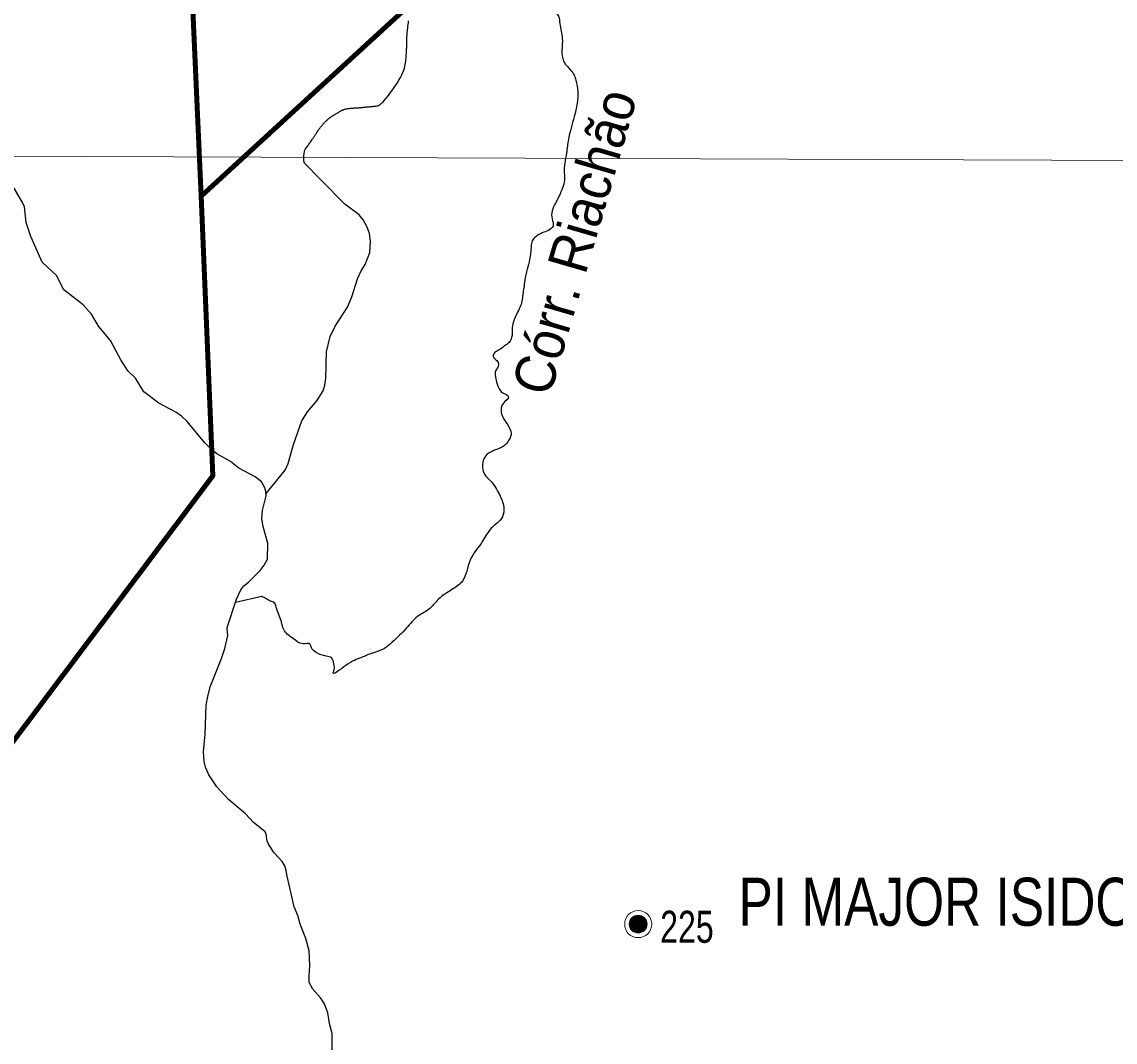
# Model space of a CAD drawing. Extents: x 553962 to 842807, y 8883888 to 9032388.
# Drawn here: x 703268 to 716924, y 8938306 to 8951050 of the extents above; entities that cross this region are included whole.
import ezdxf

# ---------------------------------------------------------------- set-up
doc = ezdxf.new("R2010")
doc.units = 0
doc.header["$LTSCALE"] = 160
for name, color, linetype, lineweight in [('2', 7, 'Continuous', 13), ('21', 7, 'Continuous', 25), ('22', 7, 'Continuous', 35), ('27', 7, 'Continuous', 90), ('33', 7, 'Continuous', 13)]:
    doc.layers.add(name, color=color, linetype=linetype, lineweight=lineweight)

msp = doc.modelspace()

# ---------------------------------------------------------------- linework, layer by layer
at = {"layer": '2'}
msp.add_line((565315.3, 8949866.8), (791497.7, 8949052.2), dxfattribs=at)
at = {"layer": '21'}
msp.add_line((706264.7, 8943870.5), (705937.8, 8943795.8), dxfattribs=at)
for points in [[(707335.3, 8949965.8), (707343.4, 8949967), (707351.5, 8949968.2), (707359.7, 8949969.2), (707368, 8949970.1), (707376.3, 8949971), (707384.6, 8949971.8), (707392.9, 8949972.5), (707401.3, 8949973.2), (707409.7, 8949973.8), (707418.2, 8949974.3), (707426.8, 8949974.9), (707435.5, 8949975.4), (707444.3, 8949975.9), (707453.3, 8949976.5), (707462.4, 8949977), (707471.6, 8949977.5), (707480.8, 8949978.1), (707490.1, 8949978.7), (707499.4, 8949979.3), (707508.7, 8949980.1), (707517.9, 8949980.8), (707527.1, 8949981.7), (707536.2, 8949982.6), (707545.5, 8949983.6), (707554.9, 8949984.6), (707564.5, 8949985.6), (707574.4, 8949986.7), (707584.7, 8949987.8), (707595.5, 8949988.9), (707606.7, 8949990), (707618.3, 8949991.1), (707630.1, 8949992.2), (707642.1, 8949993.3), (707654.1, 8949994.5), (707666, 8949995.7), (707677.6, 8949997), (707688.8, 8949998.3), (707699.6, 8949999.9), (707710.4, 8950002.2), (707721.5, 8950006), (707733.5, 8950012.1), (707746.8, 8950021), (707762, 8950033.6), (707779.3, 8950050.5), (707799.4, 8950072.5), (707822.3, 8950099.8), (707847.6, 8950131.9), (707874.3, 8950167.3), (707901.5, 8950205.1), (707928.3, 8950244.1), (707953.9, 8950283.2), (707977.4, 8950321.1), (707997.9, 8950356.8), (708014.7, 8950389.4), (708028.1, 8950419.1), (708038.5, 8950446.2), (708046.4, 8950471.1), (708052.2, 8950494.3), (708056.5, 8950516.3), (708059.6, 8950537.3), (708062.1, 8950557.8), (708064.2, 8950578.2), (708066.1, 8950598.2), (708067.8, 8950617.9), (708069.4, 8950636.8), (708070.7, 8950654.8), (708071.8, 8950671.8), (708072.8, 8950687.4), (708073.6, 8950701.6), (708074.2, 8950714.1), (708074.7, 8950725.1), (708075.1, 8950735), (708075.3, 8950743.8), (708075.5, 8950751.9), (708075.6, 8950759.5), (708075.7, 8950766.9), (708075.8, 8950774.2), (708075.9, 8950781.8), (708075.9, 8950789.6), (708076, 8950797.8), (708076.2, 8950806.4), (708076.3, 8950815.6), (708076.6, 8950825.3), (708076.8, 8950835.8), (708077.2, 8950846.9), (708077.7, 8950858.9), (708078.2, 8950871.8), (708079, 8950885.6), (708080, 8950900.5), (708081.2, 8950916.4), (708082.7, 8950933.6), (708084.7, 8950952), (708087, 8950971.7), (708089.7, 8950992.8), (708092.7, 8951015.1), (708095.8, 8951038.3), (708098.8, 8951062.2)], [(707103, 8949843.3), (707109.6, 8949848.4), (707116.2, 8949853.3), (707122.7, 8949858), (707129.3, 8949862.5), (707136, 8949866.9), (707142.6, 8949871.1), (707149.3, 8949875.3), (707156.1, 8949879.4), (707162.9, 8949883.5), (707169.8, 8949887.6), (707176.7, 8949891.7), (707183.6, 8949895.8), (707190.4, 8949899.8), (707197.1, 8949903.8), (707203.7, 8949907.7), (707210, 8949911.6), (707216.1, 8949915.5), (707222, 8949919.2), (707227.5, 8949922.9), (707233, 8949926.5), (707238.3, 8949930), (707243.6, 8949933.4), (707248.9, 8949936.6), (707254.3, 8949939.8), (707259.8, 8949942.8), (707265.6, 8949945.6), (707271.6, 8949948.3), (707277.8, 8949950.8), (707284.2, 8949953.2), (707290.9, 8949955.5), (707297.8, 8949957.5), (707304.9, 8949959.5), (707312.2, 8949961.3), (707319.7, 8949962.9), (707327.4, 8949964.4), (707335.3, 8949965.8)], [(707005.5, 8949071.8), (706794.5, 8949287.1), (706791.8, 8949336), (706791.8, 8949375.1), (706794.1, 8949406), (706798.3, 8949430), (706803.9, 8949448.5), (706810.8, 8949462.9), (706818.3, 8949474.8), (706826.2, 8949485.3), (706834.1, 8949495.9), (706842, 8949506.5), (706849.7, 8949517.1), (706857.2, 8949527.6), (706864.4, 8949537.9), (706871.4, 8949547.9), (706878, 8949557.5), (706884.2, 8949566.6), (706890, 8949575.2), (706895.4, 8949583.2), (706900.5, 8949590.8), (706905.2, 8949598), (706909.8, 8949604.8), (706914.2, 8949611.4), (706918.5, 8949617.8), (706922.7, 8949624), (706926.9, 8949630.2), (706931, 8949636.2), (706935.2, 8949642.2), (706939.2, 8949648.1), (706943.1, 8949653.8), (706946.9, 8949659.5), (706950.5, 8949665), (706953.9, 8949670.4), (706957.1, 8949675.6), (706960.2, 8949680.7), (706963.2, 8949685.8), (706966.1, 8949690.8), (706969.2, 8949695.8), (706972.4, 8949700.9), (706975.8, 8949706), (706979.6, 8949711.2), (706983.6, 8949716.6), (706988, 8949722.1), (706992.7, 8949727.7), (706997.5, 8949733.4), (707002.5, 8949739.2), (707007.6, 8949745), (707012.8, 8949750.9), (707017.9, 8949756.7), (707023, 8949762.6), (707028, 8949768.5), (707033, 8949774.4), (707038.1, 8949780.3), (707043.2, 8949786.2), (707048.4, 8949792), (707053.8, 8949797.9), (707059.4, 8949803.8), (707065.2, 8949809.7), (707071.2, 8949815.5), (707077.3, 8949821.3), (707083.6, 8949827), (707090, 8949832.6), (707096.5, 8949838.1), (707103, 8949843.3)], [(705832.8, 8943474.1), (705832.2, 8943483.4), (705948.7, 8943839), (706001.1, 8943954.5), (706040.2, 8944007.2), (706100.5, 8944053.4), (706243.1, 8944196.5), (706294.6, 8944261.8), (706335.3, 8944339.1), (706341.1, 8944535.4), (706282.4, 8944747.1), (706266.1, 8944843.4), (706272.3, 8944945.6), (706319.3, 8945130.2), (706317, 8945185.3), (706304, 8945230.7), (706260.8, 8945306.2), (706182.6, 8945367.1), (705978.7, 8945474.4), (705872.5, 8945557.9), (705704.5, 8945652.5), (705622.4, 8945719.5), (705553.2, 8945790.5), (705334.1, 8946058.7), (705261.1, 8946123.8), (705190.9, 8946173.3), (704977.8, 8946288.6), (704792.6, 8946429), (704685.4, 8946600), (704597.4, 8946688.7), (704507.1, 8946819.4), (704375.5, 8947069.7), (704224.8, 8947248.3), (704136.7, 8947399.1), (704032, 8947515), (703791.7, 8947704), (703699.7, 8947883.2), (703521.3, 8948048.6), (703380.4, 8948367.8), (703323, 8948543.7), (703301.3, 8948739.4), (703276.6, 8948792.4), (703126.8, 8949051.7)], [(706318.1, 8945157.8), (706558.5, 8945449.1), (706593.8, 8945534.1), (706659.1, 8945772.7), (706765.2, 8946065.5), (706837, 8946180.3), (706950.8, 8946315.4), (707030.1, 8946442.2), (707051.3, 8946511.7), (707065.5, 8946600.1), (707074.4, 8946928.9), (707120.5, 8947121.8), (707182.7, 8947250.3), (707335.4, 8947487.7), (707390.2, 8947616.9), (707459.2, 8947840.2), (707507, 8947940.8), (707556.4, 8948018.2), (707613.4, 8948168.5), (707621.6, 8948310.7), (707609.1, 8948405.1), (707580.3, 8948486.2), (707531.2, 8948578), (707480.2, 8948638.3), (707302.3, 8948774), (707005.5, 8949071.8)], [(707112.4, 8938537.6), (707087.7, 8938670.6), (707047.5, 8938783.2), (706998.9, 8938860.1), (706901.1, 8938969.2), (706857.7, 8939050), (706854.8, 8939130.1), (706866.7, 8939261.7), (706857.8, 8939446.3), (706814.8, 8939599.8), (706742.2, 8939780.9), (706712.9, 8939886.3), (706669.8, 8939997.2), (706579.6, 8940379.4), (706570.6, 8940449.9), (706551.5, 8940509.3), (706520.2, 8940562.7), (706419.5, 8940668.8), (706347.5, 8940779.5), (706331.3, 8940817.8), (706319.7, 8940908.8), (706302.5, 8940937.1), (706163, 8941049.9), (706059.8, 8941158.8), (705847.9, 8941335.2), (705702.7, 8941495.4), (705602.1, 8941646.2), (705560.8, 8941741.3), (705543.5, 8941811.5), (705536.3, 8941930.6), (705555.5, 8942152.9), (705571.3, 8942515.6), (705588.8, 8942621.5), (705620.6, 8942742.3), (705760.4, 8943097.5), (705802.3, 8943224.2), (705838.5, 8943384.3), (705832.8, 8943474.1)], [(706694.7, 8936277.5), (706830.5, 8936420.4), (706877.2, 8936486.3), (706914.6, 8936562.2), (706925.8, 8936622), (706895.3, 8936909.3), (706911, 8937033.7), (706943.3, 8937127.2), (707023.2, 8937296.1), (707124.8, 8937469.7), (707160.2, 8937564.5), (707176.9, 8937639.3), (707157.3, 8937927.7), (707160, 8938043.5), (707144.2, 8938159.5), (707144.9, 8938416), (707112.4, 8938537.6)]]:
    msp.add_lwpolyline(points, dxfattribs=at)
for points in [[(710764.5, 8952700.7), (710808.6, 8952628.5), (710796.5, 8952588.4), (710732.4, 8952468.1), (710692.3, 8952383.8), (710547.9, 8952271.5), (710451.7, 8952187.3), (710375.5, 8952135.1), (710311.4, 8952030.8), (710235.2, 8951906.5), (710171.1, 8951786.1), (710139, 8951641.7), (710082.8, 8951517.4), (709994.7, 8951429.1), (709898.4, 8951365), (709874.4, 8951284.7), (709890.4, 8951220.5), (709970.6, 8951120.3), (709986.6, 8951028), (710018.7, 8950843.5), (710034.7, 8950558.7), (710082.8, 8950490.5), (710167.1, 8950382.2), (710187.1, 8950322), (710211.2, 8950177.6), (710203.1, 8950033.2), (710167.1, 8949864.7), (710094.9, 8949579.9), (710070.8, 8949411.4), (710042.8, 8949159.9), (710046.8, 8949099.7), (710030.7, 8948999.5), (709990.6, 8948903.2), (709934.5, 8948786.9), (709890.4, 8948690.6), (709890.4, 8948590.3), (709902.4, 8948498), (709846.3, 8948445.9), (709766.1, 8948413.8), (709685.9, 8948365.7), (709641.8, 8948313.5), (709629.8, 8948249.3), (709609.8, 8948080.9), (709577.7, 8947960.5), (709549.6, 8947820.1), (709525.6, 8947643.6), (709489.5, 8947483.2), (709449.4, 8947406.9), (709417.3, 8947330.7), (709393.2, 8947226.4), (709385.2, 8947106.1), (709357.2, 8947049.9), (709293, 8946997.8), (709236.9, 8946957.7), (709176.7, 8946925.6)], [(709176.7, 8946925.6), (709156.7, 8946869.4), (709176.7, 8946841.3), (709216.8, 8946793.2), (709212.8, 8946737.1), (709184.8, 8946692.9), (709188.8, 8946588.6), (709228.9, 8946464.3), (709269, 8946420.2), (709348.3, 8946367.6), (709278.6, 8946282.4), (709255.4, 8946174.1), (709332.8, 8946019.3), (709379.2, 8945910.9), (709356, 8945833.6), (709270.9, 8945740.7), (709077.4, 8945647.8), (709031, 8945570.4), (709046.4, 8945400.2), (709123.8, 8945315), (709232.2, 8945144.8), (709286.4, 8944990), (709270.9, 8944866.1), (709131.6, 8944726.8), (709023.2, 8944564.3), (708866.1, 8944324.4), (708770.1, 8944064.3), (708640.1, 8943959.1), (708473, 8943838.3), (708346, 8943708.3), (708209.8, 8943621.6), (708073.6, 8943479.2), (707894, 8943302.8), (707782.6, 8943216.1), (707649.5, 8943166.6), (707510.2, 8943110.8), (707315.1, 8943011.8), (707157.2, 8942922), (707169.6, 8942959.1), (707166.5, 8943030.3), (707135.6, 8943104.6), (707070.6, 8943126.3), (706943.7, 8943172.8), (706884.8, 8943231.6), (706869.3, 8943274.9), (706779.6, 8943281.1), (706661.9, 8943343), (706587.6, 8943398.7), (706538.1, 8943460.7), (706510.2, 8943556.6), (706445.2, 8943739.3), (706423.6, 8943791.9), (706374, 8943813.6), (706321.4, 8943844.5), (706264.7, 8943870.5)]]:
    msp.add_spline(points, degree=3, dxfattribs=at)
at = {"layer": '27'}
for points in [[(705081.2, 8958366.8), (705509.2, 8948874.2), (720755.9, 8962863.6), (723053.6, 8963740.6)], [(705509.2, 8948874.2), (705653.5, 8945380.8), (701918.9, 8940415.3), (694874, 8947402.7)]]:
    msp.add_lwpolyline(points, dxfattribs=at)
at = {"layer": '33'}
for p, q in [((710856, 8939810), (710856, 8939750)), ((710866, 8939830), (710866, 8939730)), ((710876, 8939850), (710876, 8939710)), ((710886, 8939860), (710886, 8939700)), ((710896, 8939870), (710896, 8939690)), ((710906, 8939880), (710906, 8939680)), ((710916, 8939880), (710916, 8939680)), ((710926, 8939880), (710926, 8939680)), ((710936, 8939890), (710936, 8939670)), ((710946, 8939890), (710946, 8939670)), ((710956, 8939890), (710956, 8939670)), ((710966, 8939890), (710966, 8939670)), ((710976, 8939890), (710976, 8939670)), ((710986, 8939890), (710986, 8939670)), ((710996, 8939890), (710996, 8939670)), ((711006, 8939880), (711006, 8939680)), ((711016, 8939880), (711016, 8939680)), ((711026, 8939870), (711026, 8939690)), ((711036, 8939860), (711036, 8939700)), ((711046, 8939850), (711046, 8939710)), ((711056, 8939840), (711056, 8939720)), ((711066, 8939820), (711066, 8939740))]:
    msp.add_line(p, q, dxfattribs=at)
for radius in [168.7, 111]:
    msp.add_circle((710966, 8939780), radius, dxfattribs=at)

# ---------------------------------------------------------------- texts
at = {"layer": '2', "width": 0.8}
msp.add_text('PI MAJOR ISIDORO', height=600, dxfattribs=at).set_placement((712219.5, 8939759.8))
at = {"layer": '22', "width": 0.95}
msp.add_text('Córr. Riachão', height=500, rotation=73.734, dxfattribs=at).set_placement((709860.9, 8946353.1))
at = {"layer": '33', "width": 0.75}
msp.add_text('225', height=400, dxfattribs=at).set_placement((711240.2, 8939547.1))

doc.saveas('drawing.dxf')
